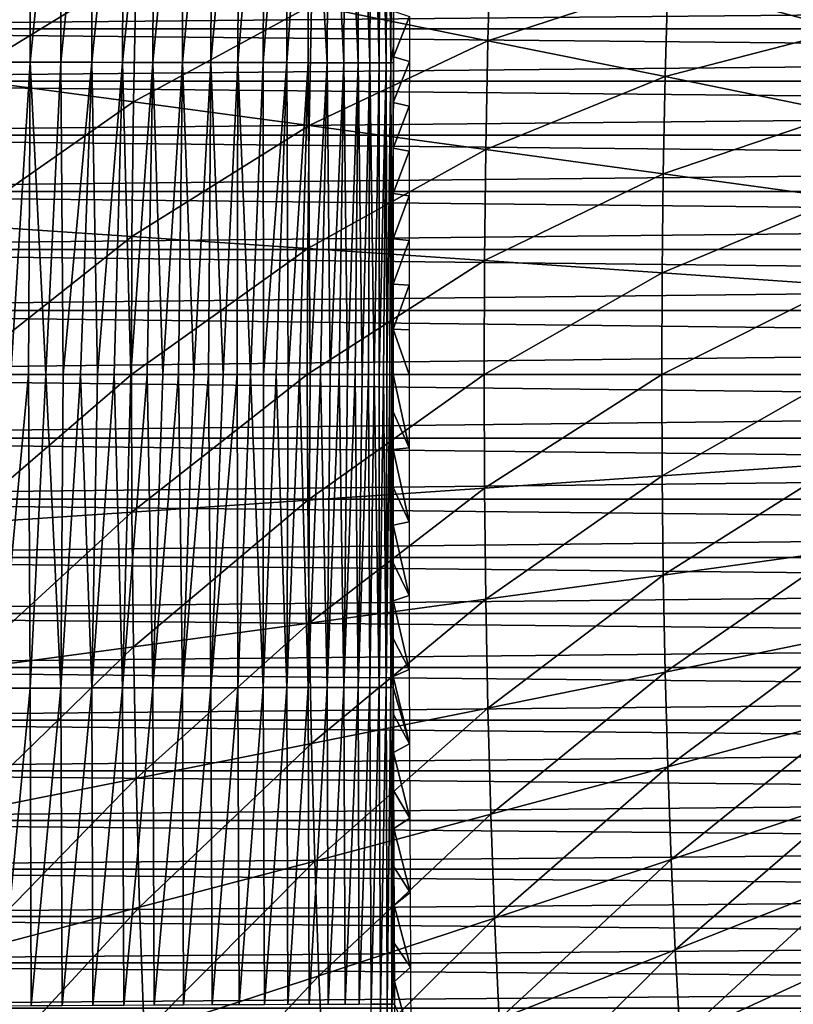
# Model space of a CAD drawing. Header units: millimetres. Extents: x -300 to 300, y -500 to 500.
# Tile 404 of 656: x -121 to -75, y -37 to 21. Entities that reach past the tile are written whole.
import ezdxf

# ---------------------------------------------------------------- set-up
doc = ezdxf.new("R2010")
doc.units = ezdxf.units.MM
doc.header["$LTSCALE"] = 81.481481
for name, color, linetype in [('10', 7, 'CONTINUOUS'), ('12', 7, 'CONTINUOUS'), ('16', 7, 'CONTINUOUS'), ('20', 7, 'CONTINUOUS'), ('5', 7, 'CONTINUOUS'), ('6', 7, 'CONTINUOUS'), ('8', 7, 'CONTINUOUS')]:
    doc.layers.add(name, color=color, linetype=linetype)

msp = doc.modelspace()

# ---------------------------------------------------------------- linework, layer by layer
at = {"layer": '10', "color": 7, "linetype": 'CONTINUOUS'}
for points in [[(-98.928, 18.778, 34.592), (-98.922, 21.481, 34.594), (-97.974, 21.172, 16.5), (-98.928, 18.778, 34.592)], [(-97.981, 18.513, 16.5), (-98.928, 18.778, 34.592), (-97.974, 21.172, 16.5), (-97.981, 18.513, 16.5)], [(-98.934, 16.079, 34.591), (-98.928, 18.778, 34.592), (-97.981, 18.513, 16.5), (-98.934, 16.079, 34.591)], [(-97.986, 15.858, 16.5), (-98.934, 16.079, 34.591), (-97.981, 18.513, 16.5), (-97.986, 15.858, 16.5)], [(-98.938, 13.387, 34.59), (-98.934, 16.079, 34.591), (-97.986, 15.858, 16.5), (-98.938, 13.387, 34.59)], [(-97.991, 13.207, 16.5), (-98.938, 13.387, 34.59), (-97.986, 15.858, 16.5), (-97.991, 13.207, 16.5)], [(-98.942, 10.699, 34.588), (-98.938, 13.387, 34.59), (-97.991, 13.207, 16.5), (-98.942, 10.699, 34.588)], [(-97.994, 10.558, 16.5), (-98.942, 10.699, 34.588), (-97.991, 13.207, 16.5), (-97.994, 10.558, 16.5)], [(-98.945, 8.016, 34.588), (-98.942, 10.699, 34.588), (-97.994, 10.558, 16.5), (-98.945, 8.016, 34.588)], [(-97.997, 7.912, 16.5), (-98.945, 8.016, 34.588), (-97.994, 10.558, 16.5), (-97.997, 7.912, 16.5)], [(-98.946, 5.339, 34.587), (-98.945, 8.016, 34.588), (-97.997, 7.912, 16.5), (-98.946, 5.339, 34.587)], [(-97.999, 5.272, 16.5), (-98.946, 5.339, 34.587), (-97.997, 7.912, 16.5), (-97.999, 5.272, 16.5)], [(-98.948, 2.667, 34.587), (-98.946, 5.339, 34.587), (-97.999, 5.272, 16.5), (-98.948, 2.667, 34.587)], [(-98, 2.635, 16.5), (-98.948, 2.667, 34.587), (-97.999, 5.272, 16.5), (-98, 2.635, 16.5)], [(-98, 0, 16.5), (-98.948, 0, 34.587), (-98.948, 2.667, 34.587), (-98, 0, 16.5)], [(-98, 0, 16.5), (-98.948, 2.667, 34.587), (-98, 2.635, 16.5), (-98, 0, 16.5)]]:
    msp.add_3dface(points, dxfattribs=at)
at = {"layer": '12', "color": 7, "linetype": 'CONTINUOUS'}
for points in [[(-120.36, 37.176, 58.059), (-122.229, 18.472, 58.229), (-122.165, 37.186, 58.245), (-120.36, 37.176, 58.059)], [(-120.423, 18.468, 58.043), (-122.229, 18.472, 58.229), (-120.36, 37.176, 58.059), (-120.423, 18.468, 58.043)], [(-118.533, 37.166, 57.734), (-120.423, 18.468, 58.043), (-120.36, 37.176, 58.059), (-118.533, 37.166, 57.734)], [(-118.597, 18.464, 57.717), (-120.423, 18.468, 58.043), (-118.533, 37.166, 57.734), (-118.597, 18.464, 57.717)], [(-116.7, 37.157, 57.264), (-118.597, 18.464, 57.717), (-118.533, 37.166, 57.734), (-116.7, 37.157, 57.264)], [(-116.764, 18.46, 57.247), (-118.597, 18.464, 57.717), (-116.7, 37.157, 57.264), (-116.764, 18.46, 57.247)], [(-114.878, 37.147, 56.645), (-116.764, 18.46, 57.247), (-116.7, 37.157, 57.264), (-114.878, 37.147, 56.645)], [(-114.943, 18.456, 56.628), (-116.764, 18.46, 57.247), (-114.878, 37.147, 56.645), (-114.943, 18.456, 56.628)], [(-113.084, 37.138, 55.877), (-114.943, 18.456, 56.628), (-114.878, 37.147, 56.645), (-113.084, 37.138, 55.877)], [(-113.15, 18.452, 55.859), (-114.943, 18.456, 56.628), (-113.084, 37.138, 55.877), (-113.15, 18.452, 55.859)], [(-111.337, 37.13, 54.96), (-113.15, 18.452, 55.859), (-113.084, 37.138, 55.877), (-111.337, 37.13, 54.96)], [(-111.403, 18.449, 54.942), (-113.15, 18.452, 55.859), (-111.337, 37.13, 54.96), (-111.403, 18.449, 54.942)], [(-109.655, 37.122, 53.899), (-111.403, 18.449, 54.942), (-111.337, 37.13, 54.96), (-109.655, 37.122, 53.899)], [(-109.722, 18.445, 53.881), (-111.403, 18.449, 54.942), (-109.655, 37.122, 53.899), (-109.722, 18.445, 53.881)], [(-108.056, 37.114, 52.702), (-109.722, 18.445, 53.881), (-109.655, 37.122, 53.899), (-108.056, 37.114, 52.702)], [(-108.123, 18.442, 52.684), (-109.722, 18.445, 53.881), (-108.056, 37.114, 52.702), (-108.123, 18.442, 52.684)], [(-106.554, 37.107, 51.378), (-108.123, 18.442, 52.684), (-108.056, 37.114, 52.702), (-106.554, 37.107, 51.378)], [(-106.622, 18.44, 51.36), (-108.123, 18.442, 52.684), (-106.554, 37.107, 51.378), (-106.622, 18.44, 51.36)], [(-105.166, 37.101, 49.941), (-106.622, 18.44, 51.36), (-106.554, 37.107, 51.378), (-105.166, 37.101, 49.941)], [(-105.234, 18.437, 49.924), (-106.622, 18.44, 51.36), (-105.166, 37.101, 49.941), (-105.234, 18.437, 49.924)], [(-103.902, 37.096, 48.406), (-105.234, 18.437, 49.924), (-105.166, 37.101, 49.941), (-103.902, 37.096, 48.406)], [(-103.97, 18.435, 48.388), (-105.234, 18.437, 49.924), (-103.902, 37.096, 48.406), (-103.97, 18.435, 48.388)], [(-102.842, 18.433, 46.771), (-103.97, 18.435, 48.388), (-103.902, 37.096, 48.406), (-102.842, 18.433, 46.771)], [(-102.773, 37.091, 46.788), (-102.842, 18.433, 46.771), (-103.902, 37.096, 48.406), (-102.773, 37.091, 46.788)], [(-101.854, 18.432, 45.088), (-102.842, 18.433, 46.771), (-102.773, 37.091, 46.788), (-101.854, 18.432, 45.088)], [(-101.785, 37.088, 45.105), (-101.854, 18.432, 45.088), (-102.773, 37.091, 46.788), (-101.785, 37.088, 45.105)], [(-101.012, 18.431, 43.359), (-101.854, 18.432, 45.088), (-101.785, 37.088, 45.105), (-101.012, 18.431, 43.359)], [(-100.942, 37.085, 43.375), (-101.012, 18.431, 43.359), (-101.785, 37.088, 45.105), (-100.942, 37.085, 43.375)], [(-100.315, 18.43, 41.599), (-101.012, 18.431, 43.359), (-100.942, 37.085, 43.375), (-100.315, 18.43, 41.599)], [(-100.246, 37.083, 41.616), (-100.315, 18.43, 41.599), (-100.942, 37.085, 43.375), (-100.246, 37.083, 41.616)], [(-99.764, 18.43, 39.828), (-100.315, 18.43, 41.599), (-100.246, 37.083, 41.616), (-99.764, 18.43, 39.828)], [(-99.694, 37.082, 39.844), (-99.764, 18.43, 39.828), (-100.246, 37.083, 41.616), (-99.694, 37.082, 39.844)], [(-99.352, 18.43, 38.06), (-99.764, 18.43, 39.828), (-99.694, 37.082, 39.844), (-99.352, 18.43, 38.06)], [(-99.283, 37.082, 38.076), (-99.352, 18.43, 38.06), (-99.694, 37.082, 39.844), (-99.283, 37.082, 38.076)], [(-99.076, 18.43, 36.311), (-99.352, 18.43, 38.06), (-99.283, 37.082, 38.076), (-99.076, 18.43, 36.311)], [(-99.006, 37.082, 36.326), (-99.076, 18.43, 36.311), (-99.283, 37.082, 38.076), (-99.006, 37.082, 36.326)], [(-98.924, 19.414, 34.593), (-99.076, 18.43, 36.311), (-99.006, 37.082, 36.326), (-98.924, 19.414, 34.593)], [(-98.906, 25.665, 34.597), (-98.924, 19.414, 34.593), (-99.006, 37.082, 36.326), (-98.906, 25.665, 34.597)], [(-98.926, 18.438, 34.592), (-99.076, 18.43, 36.311), (-98.924, 19.414, 34.593), (-98.926, 18.438, 34.592)], [(-120.423, 18.468, 58.043), (-121.555, 0, 58.167), (-122.229, 18.472, 58.229), (-120.423, 18.468, 58.043)], [(-120.516, 0, 58.046), (-121.555, 0, 58.167), (-120.423, 18.468, 58.043), (-120.516, 0, 58.046)], [(-119.481, 0, 57.882), (-120.516, 0, 58.046), (-120.423, 18.468, 58.043), (-119.481, 0, 57.882)], [(-118.597, 18.464, 57.717), (-119.481, 0, 57.882), (-120.423, 18.468, 58.043), (-118.597, 18.464, 57.717)], [(-118.455, 0, 57.675), (-119.481, 0, 57.882), (-118.597, 18.464, 57.717), (-118.455, 0, 57.675)], [(-116.764, 18.46, 57.247), (-118.455, 0, 57.675), (-118.597, 18.464, 57.717), (-116.764, 18.46, 57.247)], [(-117.438, 0, 57.425), (-118.455, 0, 57.675), (-116.764, 18.46, 57.247), (-117.438, 0, 57.425)], [(-116.432, 0, 57.133), (-117.438, 0, 57.425), (-116.764, 18.46, 57.247), (-116.432, 0, 57.133)], [(-114.943, 18.456, 56.628), (-116.432, 0, 57.133), (-116.764, 18.46, 57.247), (-114.943, 18.456, 56.628)], [(-115.441, 0, 56.798), (-116.432, 0, 57.133), (-114.943, 18.456, 56.628), (-115.441, 0, 56.798)], [(-114.462, 0, 56.423), (-115.441, 0, 56.798), (-114.943, 18.456, 56.628), (-114.462, 0, 56.423)], [(-113.15, 18.452, 55.859), (-114.462, 0, 56.423), (-114.943, 18.456, 56.628), (-113.15, 18.452, 55.859)], [(-113.502, 0, 56.007), (-114.462, 0, 56.423), (-113.15, 18.452, 55.859), (-113.502, 0, 56.007)], [(-112.559, 0, 55.551), (-113.502, 0, 56.007), (-113.15, 18.452, 55.859), (-112.559, 0, 55.551)], [(-111.403, 18.449, 54.942), (-112.559, 0, 55.551), (-113.15, 18.452, 55.859), (-111.403, 18.449, 54.942)], [(-111.637, 0, 55.056), (-112.559, 0, 55.551), (-111.403, 18.449, 54.942), (-111.637, 0, 55.056)], [(-110.736, 0, 54.523), (-111.637, 0, 55.056), (-111.403, 18.449, 54.942), (-110.736, 0, 54.523)], [(-109.722, 18.445, 53.881), (-110.736, 0, 54.523), (-111.403, 18.449, 54.942), (-109.722, 18.445, 53.881)], [(-109.857, 0, 53.952), (-110.736, 0, 54.523), (-109.722, 18.445, 53.881), (-109.857, 0, 53.952)], [(-109.004, 0, 53.346), (-109.857, 0, 53.952), (-109.722, 18.445, 53.881), (-109.004, 0, 53.346)], [(-108.123, 18.442, 52.684), (-109.004, 0, 53.346), (-109.722, 18.445, 53.881), (-108.123, 18.442, 52.684)], [(-108.177, 0, 52.704), (-109.004, 0, 53.346), (-108.123, 18.442, 52.684), (-108.177, 0, 52.704)], [(-107.377, 0, 52.028), (-108.177, 0, 52.704), (-108.123, 18.442, 52.684), (-107.377, 0, 52.028)], [(-106.622, 18.44, 51.36), (-107.377, 0, 52.028), (-108.123, 18.442, 52.684), (-106.622, 18.44, 51.36)], [(-106.607, 0, 51.319), (-107.377, 0, 52.028), (-106.622, 18.44, 51.36), (-106.607, 0, 51.319)], [(-105.234, 18.437, 49.924), (-106.607, 0, 51.319), (-106.622, 18.44, 51.36), (-105.234, 18.437, 49.924)], [(-105.866, 0, 50.578), (-106.607, 0, 51.319), (-105.234, 18.437, 49.924), (-105.866, 0, 50.578)], [(-105.158, 0, 49.808), (-105.866, 0, 50.578), (-105.234, 18.437, 49.924), (-105.158, 0, 49.808)], [(-103.97, 18.435, 48.388), (-105.158, 0, 49.808), (-105.234, 18.437, 49.924), (-103.97, 18.435, 48.388)], [(-104.482, 0, 49.007), (-105.158, 0, 49.808), (-103.97, 18.435, 48.388), (-104.482, 0, 49.007)], [(-103.841, 0, 48.18), (-104.482, 0, 49.007), (-103.97, 18.435, 48.388), (-103.841, 0, 48.18)], [(-102.842, 18.433, 46.771), (-103.841, 0, 48.18), (-103.97, 18.435, 48.388), (-102.842, 18.433, 46.771)], [(-103.234, 0, 47.327), (-103.841, 0, 48.18), (-102.842, 18.433, 46.771), (-103.234, 0, 47.327)], [(-102.664, 0, 46.449), (-103.234, 0, 47.327), (-102.842, 18.433, 46.771), (-102.664, 0, 46.449)], [(-101.854, 18.432, 45.088), (-102.664, 0, 46.449), (-102.842, 18.433, 46.771), (-101.854, 18.432, 45.088)], [(-102.132, 0, 45.548), (-102.664, 0, 46.449), (-101.854, 18.432, 45.088), (-102.132, 0, 45.548)], [(-101.637, 0, 44.625), (-102.132, 0, 45.548), (-101.854, 18.432, 45.088), (-101.637, 0, 44.625)], [(-101.012, 18.431, 43.359), (-101.637, 0, 44.625), (-101.854, 18.432, 45.088), (-101.012, 18.431, 43.359)], [(-101.182, 0, 43.683), (-101.637, 0, 44.625), (-101.012, 18.431, 43.359), (-101.182, 0, 43.683)], [(-100.766, 0, 42.722), (-101.182, 0, 43.683), (-101.012, 18.431, 43.359), (-100.766, 0, 42.722)], [(-100.315, 18.43, 41.599), (-100.766, 0, 42.722), (-101.012, 18.431, 43.359), (-100.315, 18.43, 41.599)], [(-100.391, 0, 41.745), (-100.766, 0, 42.722), (-100.315, 18.43, 41.599), (-100.391, 0, 41.745)], [(-100.057, 0, 40.753), (-100.391, 0, 41.745), (-100.315, 18.43, 41.599), (-100.057, 0, 40.753)], [(-99.764, 18.43, 39.828), (-100.057, 0, 40.753), (-100.315, 18.43, 41.599), (-99.764, 18.43, 39.828)], [(-99.765, 0, 39.747), (-100.057, 0, 40.753), (-99.764, 18.43, 39.828), (-99.765, 0, 39.747)], [(-99.516, 0, 38.731), (-99.765, 0, 39.747), (-99.352, 18.43, 38.06), (-99.516, 0, 38.731)], [(-99.352, 18.43, 38.06), (-99.765, 0, 39.747), (-99.764, 18.43, 39.828), (-99.352, 18.43, 38.06)], [(-99.309, 0, 37.705), (-99.516, 0, 38.731), (-99.352, 18.43, 38.06), (-99.309, 0, 37.705)], [(-99.076, 18.43, 36.311), (-99.309, 0, 37.705), (-99.352, 18.43, 38.06), (-99.076, 18.43, 36.311)], [(-99.145, 0, 36.671), (-99.309, 0, 37.705), (-99.076, 18.43, 36.311), (-99.145, 0, 36.671)], [(-99.025, 0, 35.631), (-99.145, 0, 36.671), (-99.076, 18.43, 36.311), (-99.025, 0, 35.631)], [(-98.926, 18.438, 34.592), (-99.025, 0, 35.631), (-99.076, 18.43, 36.311), (-98.926, 18.438, 34.592)], [(-98.937, 13.024, 34.59), (-99.025, 0, 35.631), (-98.926, 18.438, 34.592), (-98.937, 13.024, 34.59)], [(-98.937, 13.024, 34.59), (-98.944, 6.538, 34.587), (-99.025, 0, 35.631), (-98.937, 13.024, 34.59)], [(-98.948, 0, 34.587), (-99.025, 0, 35.631), (-98.944, 6.538, 34.587), (-98.948, 0, 34.587)]]:
    msp.add_3dface(points, dxfattribs=at)
at = {"layer": '16', "color": 7, "linetype": 'CONTINUOUS'}
for points in [[(-121.555, 0, 58.167), (-120.516, 0, 58.046), (-122.229, -18.561, 58.228), (-121.555, 0, 58.167)], [(-120.516, 0, 58.046), (-120.424, -18.557, 58.042), (-122.229, -18.561, 58.228), (-120.516, 0, 58.046)], [(-120.516, 0, 58.046), (-119.481, 0, 57.882), (-120.424, -18.557, 58.042), (-120.516, 0, 58.046)], [(-119.481, 0, 57.882), (-118.597, -18.553, 57.716), (-120.424, -18.557, 58.042), (-119.481, 0, 57.882)], [(-119.481, 0, 57.882), (-118.455, 0, 57.675), (-118.597, -18.553, 57.716), (-119.481, 0, 57.882)], [(-118.455, 0, 57.675), (-117.438, 0, 57.425), (-118.597, -18.553, 57.716), (-118.455, 0, 57.675)], [(-117.438, 0, 57.425), (-116.765, -18.549, 57.246), (-118.597, -18.553, 57.716), (-117.438, 0, 57.425)], [(-117.438, 0, 57.425), (-116.432, 0, 57.133), (-116.765, -18.549, 57.246), (-117.438, 0, 57.425)], [(-116.432, 0, 57.133), (-115.441, 0, 56.798), (-116.765, -18.549, 57.246), (-116.432, 0, 57.133)], [(-115.441, 0, 56.798), (-114.944, -18.546, 56.626), (-116.765, -18.549, 57.246), (-115.441, 0, 56.798)], [(-115.441, 0, 56.798), (-114.462, 0, 56.423), (-114.944, -18.546, 56.626), (-115.441, 0, 56.798)], [(-114.462, 0, 56.423), (-113.502, 0, 56.007), (-114.944, -18.546, 56.626), (-114.462, 0, 56.423)], [(-113.502, 0, 56.007), (-113.151, -18.542, 55.857), (-114.944, -18.546, 56.626), (-113.502, 0, 56.007)], [(-113.502, 0, 56.007), (-112.559, 0, 55.551), (-113.151, -18.542, 55.857), (-113.502, 0, 56.007)], [(-112.559, 0, 55.551), (-111.637, 0, 55.056), (-113.151, -18.542, 55.857), (-112.559, 0, 55.551)], [(-111.637, 0, 55.056), (-111.405, -18.539, 54.94), (-113.151, -18.542, 55.857), (-111.637, 0, 55.056)], [(-111.637, 0, 55.056), (-110.736, 0, 54.523), (-111.405, -18.539, 54.94), (-111.637, 0, 55.056)], [(-110.736, 0, 54.523), (-109.857, 0, 53.952), (-111.405, -18.539, 54.94), (-110.736, 0, 54.523)], [(-109.857, 0, 53.952), (-109.723, -18.535, 53.879), (-111.405, -18.539, 54.94), (-109.857, 0, 53.952)], [(-109.857, 0, 53.952), (-109.004, 0, 53.346), (-109.723, -18.535, 53.879), (-109.857, 0, 53.952)], [(-109.004, 0, 53.346), (-108.177, 0, 52.704), (-109.723, -18.535, 53.879), (-109.004, 0, 53.346)], [(-108.177, 0, 52.704), (-108.124, -18.532, 52.682), (-109.723, -18.535, 53.879), (-108.177, 0, 52.704)], [(-108.177, 0, 52.704), (-107.377, 0, 52.028), (-108.124, -18.532, 52.682), (-108.177, 0, 52.704)], [(-107.377, 0, 52.028), (-106.624, -18.53, 51.359), (-108.124, -18.532, 52.682), (-107.377, 0, 52.028)], [(-107.377, 0, 52.028), (-106.607, 0, 51.319), (-106.624, -18.53, 51.359), (-107.377, 0, 52.028)], [(-106.607, 0, 51.319), (-105.866, 0, 50.578), (-106.624, -18.53, 51.359), (-106.607, 0, 51.319)], [(-105.866, 0, 50.578), (-105.236, -18.527, 49.922), (-106.624, -18.53, 51.359), (-105.866, 0, 50.578)], [(-105.866, 0, 50.578), (-105.158, 0, 49.808), (-105.236, -18.527, 49.922), (-105.866, 0, 50.578)], [(-105.158, 0, 49.808), (-104.482, 0, 49.007), (-105.236, -18.527, 49.922), (-105.158, 0, 49.808)], [(-104.482, 0, 49.007), (-103.973, -18.525, 48.387), (-105.236, -18.527, 49.922), (-104.482, 0, 49.007)], [(-104.482, 0, 49.007), (-103.841, 0, 48.18), (-103.973, -18.525, 48.387), (-104.482, 0, 49.007)], [(-103.841, 0, 48.18), (-103.234, 0, 47.327), (-103.973, -18.525, 48.387), (-103.841, 0, 48.18)], [(-103.234, 0, 47.327), (-102.844, -18.524, 46.77), (-103.973, -18.525, 48.387), (-103.234, 0, 47.327)], [(-103.234, 0, 47.327), (-102.664, 0, 46.449), (-102.844, -18.524, 46.77), (-103.234, 0, 47.327)], [(-102.664, 0, 46.449), (-102.132, 0, 45.548), (-102.844, -18.524, 46.77), (-102.664, 0, 46.449)], [(-102.132, 0, 45.548), (-101.857, -18.522, 45.087), (-102.844, -18.524, 46.77), (-102.132, 0, 45.548)], [(-102.132, 0, 45.548), (-101.637, 0, 44.625), (-101.857, -18.522, 45.087), (-102.132, 0, 45.548)], [(-101.637, 0, 44.625), (-101.182, 0, 43.683), (-101.857, -18.522, 45.087), (-101.637, 0, 44.625)], [(-101.182, 0, 43.683), (-101.014, -18.521, 43.358), (-101.857, -18.522, 45.087), (-101.182, 0, 43.683)], [(-101.182, 0, 43.683), (-100.766, 0, 42.722), (-101.014, -18.521, 43.358), (-101.182, 0, 43.683)], [(-100.766, 0, 42.722), (-100.391, 0, 41.745), (-101.014, -18.521, 43.358), (-100.766, 0, 42.722)], [(-100.391, 0, 41.745), (-100.318, -18.521, 41.599), (-101.014, -18.521, 43.358), (-100.391, 0, 41.745)], [(-100.391, 0, 41.745), (-100.057, 0, 40.753), (-100.318, -18.521, 41.599), (-100.391, 0, 41.745)], [(-100.057, 0, 40.753), (-99.766, -18.52, 39.827), (-100.318, -18.521, 41.599), (-100.057, 0, 40.753)], [(-100.057, 0, 40.753), (-99.765, 0, 39.747), (-99.766, -18.52, 39.827), (-100.057, 0, 40.753)], [(-99.765, 0, 39.747), (-99.516, 0, 38.731), (-99.766, -18.52, 39.827), (-99.765, 0, 39.747)], [(-99.516, 0, 38.731), (-99.355, -18.52, 38.06), (-99.766, -18.52, 39.827), (-99.516, 0, 38.731)], [(-99.516, 0, 38.731), (-99.309, 0, 37.705), (-99.355, -18.52, 38.06), (-99.516, 0, 38.731)], [(-99.309, 0, 37.705), (-99.145, 0, 36.671), (-99.355, -18.52, 38.06), (-99.309, 0, 37.705)], [(-99.145, 0, 36.671), (-99.079, -18.521, 36.31), (-99.355, -18.52, 38.06), (-99.145, 0, 36.671)], [(-99.145, 0, 36.671), (-99.025, 0, 35.631), (-99.079, -18.521, 36.31), (-99.145, 0, 36.671)], [(-98.948, 0, 34.587), (-98.948, -2.225, 34.587), (-99.079, -18.521, 36.31), (-98.948, 0, 34.587)], [(-99.025, 0, 35.631), (-98.948, 0, 34.587), (-99.079, -18.521, 36.31), (-99.025, 0, 35.631)], [(-98.948, -2.225, 34.587), (-98.947, -4.453, 34.587), (-99.079, -18.521, 36.31), (-98.948, -2.225, 34.587)], [(-98.947, -4.453, 34.587), (-98.946, -6.683, 34.587), (-99.079, -18.521, 36.31), (-98.947, -4.453, 34.587)], [(-98.946, -6.683, 34.587), (-98.944, -8.915, 34.588), (-99.079, -18.521, 36.31), (-98.946, -6.683, 34.587)], [(-98.944, -8.915, 34.588), (-98.941, -11.15, 34.589), (-99.079, -18.521, 36.31), (-98.944, -8.915, 34.588)], [(-98.941, -11.15, 34.589), (-98.938, -13.388, 34.59), (-99.079, -18.521, 36.31), (-98.941, -11.15, 34.589)], [(-98.938, -13.388, 34.59), (-98.935, -15.628, 34.591), (-99.079, -18.521, 36.31), (-98.938, -13.388, 34.59)], [(-98.935, -15.628, 34.591), (-98.93, -17.871, 34.592), (-99.079, -18.521, 36.31), (-98.935, -15.628, 34.591)], [(-98.93, -17.871, 34.592), (-98.929, -18.521, 34.592), (-99.079, -18.521, 36.31), (-98.93, -17.871, 34.592)], [(-120.424, -18.557, 58.042), (-122.165, -37.365, 58.245), (-122.229, -18.561, 58.228), (-120.424, -18.557, 58.042)], [(-120.359, -37.355, 58.058), (-122.165, -37.365, 58.245), (-120.424, -18.557, 58.042), (-120.359, -37.355, 58.058)], [(-118.597, -18.553, 57.716), (-120.359, -37.355, 58.058), (-120.424, -18.557, 58.042), (-118.597, -18.553, 57.716)], [(-118.532, -37.345, 57.733), (-120.359, -37.355, 58.058), (-118.597, -18.553, 57.716), (-118.532, -37.345, 57.733)], [(-116.765, -18.549, 57.246), (-118.532, -37.345, 57.733), (-118.597, -18.553, 57.716), (-116.765, -18.549, 57.246)], [(-116.7, -37.336, 57.263), (-118.532, -37.345, 57.733), (-116.765, -18.549, 57.246), (-116.7, -37.336, 57.263)], [(-114.944, -18.546, 56.626), (-116.7, -37.336, 57.263), (-116.765, -18.549, 57.246), (-114.944, -18.546, 56.626)], [(-114.878, -37.326, 56.644), (-116.7, -37.336, 57.263), (-114.944, -18.546, 56.626), (-114.878, -37.326, 56.644)], [(-113.151, -18.542, 55.857), (-114.878, -37.326, 56.644), (-114.944, -18.546, 56.626), (-113.151, -18.542, 55.857)], [(-113.085, -37.317, 55.875), (-114.878, -37.326, 56.644), (-113.151, -18.542, 55.857), (-113.085, -37.317, 55.875)], [(-111.405, -18.539, 54.94), (-113.085, -37.317, 55.875), (-113.151, -18.542, 55.857), (-111.405, -18.539, 54.94)], [(-111.338, -37.309, 54.958), (-113.085, -37.317, 55.875), (-111.405, -18.539, 54.94), (-111.338, -37.309, 54.958)], [(-109.723, -18.535, 53.879), (-111.338, -37.309, 54.958), (-111.405, -18.539, 54.94), (-109.723, -18.535, 53.879)], [(-109.657, -37.3, 53.897), (-111.338, -37.309, 54.958), (-109.723, -18.535, 53.879), (-109.657, -37.3, 53.897)], [(-108.124, -18.532, 52.682), (-109.657, -37.3, 53.897), (-109.723, -18.535, 53.879), (-108.124, -18.532, 52.682)], [(-108.057, -37.293, 52.7), (-109.657, -37.3, 53.897), (-108.124, -18.532, 52.682), (-108.057, -37.293, 52.7)], [(-106.624, -18.53, 51.359), (-108.057, -37.293, 52.7), (-108.124, -18.532, 52.682), (-106.624, -18.53, 51.359)], [(-106.556, -37.286, 51.376), (-108.057, -37.293, 52.7), (-106.624, -18.53, 51.359), (-106.556, -37.286, 51.376)], [(-105.236, -18.527, 49.922), (-106.556, -37.286, 51.376), (-106.624, -18.53, 51.359), (-105.236, -18.527, 49.922)], [(-105.168, -37.28, 49.94), (-106.556, -37.286, 51.376), (-105.236, -18.527, 49.922), (-105.168, -37.28, 49.94)], [(-103.973, -18.525, 48.387), (-105.168, -37.28, 49.94), (-105.236, -18.527, 49.922), (-103.973, -18.525, 48.387)], [(-103.904, -37.274, 48.404), (-105.168, -37.28, 49.94), (-103.973, -18.525, 48.387), (-103.904, -37.274, 48.404)], [(-102.844, -18.524, 46.77), (-103.904, -37.274, 48.404), (-103.973, -18.525, 48.387), (-102.844, -18.524, 46.77)], [(-102.775, -37.27, 46.787), (-103.904, -37.274, 48.404), (-102.844, -18.524, 46.77), (-102.775, -37.27, 46.787)], [(-101.857, -18.522, 45.087), (-102.775, -37.27, 46.787), (-102.844, -18.524, 46.77), (-101.857, -18.522, 45.087)], [(-101.788, -37.266, 45.104), (-102.775, -37.27, 46.787), (-101.857, -18.522, 45.087), (-101.788, -37.266, 45.104)], [(-101.014, -18.521, 43.358), (-101.788, -37.266, 45.104), (-101.857, -18.522, 45.087), (-101.014, -18.521, 43.358)], [(-100.945, -37.263, 43.374), (-101.788, -37.266, 45.104), (-101.014, -18.521, 43.358), (-100.945, -37.263, 43.374)], [(-100.318, -18.521, 41.599), (-100.945, -37.263, 43.374), (-101.014, -18.521, 43.358), (-100.318, -18.521, 41.599)], [(-100.249, -37.261, 41.615), (-100.945, -37.263, 43.374), (-100.318, -18.521, 41.599), (-100.249, -37.261, 41.615)], [(-99.766, -18.52, 39.827), (-100.249, -37.261, 41.615), (-100.318, -18.521, 41.599), (-99.766, -18.52, 39.827)], [(-99.697, -37.26, 39.843), (-100.249, -37.261, 41.615), (-99.766, -18.52, 39.827), (-99.697, -37.26, 39.843)], [(-99.355, -18.52, 38.06), (-99.697, -37.26, 39.843), (-99.766, -18.52, 39.827), (-99.355, -18.52, 38.06)], [(-99.286, -37.26, 38.076), (-99.697, -37.26, 39.843), (-99.355, -18.52, 38.06), (-99.286, -37.26, 38.076)], [(-99.079, -18.521, 36.31), (-99.286, -37.26, 38.076), (-99.355, -18.52, 38.06), (-99.079, -18.521, 36.31)], [(-99.009, -37.26, 36.326), (-99.286, -37.26, 38.076), (-99.079, -18.521, 36.31), (-99.009, -37.26, 36.326)], [(-98.929, -18.521, 34.592), (-99.009, -37.26, 36.326), (-99.079, -18.521, 36.31), (-98.929, -18.521, 34.592)], [(-98.929, -18.521, 34.592), (-98.925, -20.116, 34.593), (-99.009, -37.26, 36.326), (-98.929, -18.521, 34.592)], [(-98.925, -20.116, 34.593), (-98.919, -22.365, 34.595), (-99.009, -37.26, 36.326), (-98.925, -20.116, 34.593)], [(-98.919, -22.365, 34.595), (-98.913, -24.616, 34.596), (-99.009, -37.26, 36.326), (-98.919, -22.365, 34.595)], [(-98.913, -24.616, 34.596), (-98.905, -26.87, 34.598), (-99.009, -37.26, 36.326), (-98.913, -24.616, 34.596)], [(-98.905, -26.87, 34.598), (-98.897, -29.127, 34.6), (-99.009, -37.26, 36.326), (-98.905, -26.87, 34.598)], [(-98.897, -29.127, 34.6), (-98.888, -31.387, 34.602), (-99.009, -37.26, 36.326), (-98.897, -29.127, 34.6)], [(-98.888, -31.387, 34.602), (-98.877, -33.65, 34.604), (-99.009, -37.26, 36.326), (-98.888, -31.387, 34.602)], [(-98.877, -33.65, 34.604), (-98.866, -35.917, 34.606), (-99.009, -37.26, 36.326), (-98.877, -33.65, 34.604)], [(-98.866, -35.917, 34.606), (-98.859, -37.261, 34.608), (-99.009, -37.26, 36.326), (-98.866, -35.917, 34.606)], [(-99.697, -37.26, 39.843), (-100.11, -55.978, 41.638), (-100.249, -37.261, 41.615), (-99.697, -37.26, 39.843)], [(-99.558, -55.975, 39.866), (-100.11, -55.978, 41.638), (-99.697, -37.26, 39.843), (-99.558, -55.975, 39.866)], [(-99.286, -37.26, 38.076), (-99.558, -55.975, 39.866), (-99.697, -37.26, 39.843), (-99.286, -37.26, 38.076)], [(-99.146, -55.973, 38.098), (-99.558, -55.975, 39.866), (-99.286, -37.26, 38.076), (-99.146, -55.973, 38.098)], [(-99.009, -37.26, 36.326), (-99.146, -55.973, 38.098), (-99.286, -37.26, 38.076), (-99.009, -37.26, 36.326)], [(-98.87, -55.973, 36.348), (-99.146, -55.973, 38.098), (-99.009, -37.26, 36.326), (-98.87, -55.973, 36.348)], [(-98.859, -37.261, 34.608), (-98.87, -55.973, 36.348), (-99.009, -37.26, 36.326), (-98.859, -37.261, 34.608)]]:
    msp.add_3dface(points, dxfattribs=at)
at = {"layer": '20', "color": 7, "linetype": 'CONTINUOUS'}
for points in [[(-124.605, 17.5, 73.335), (-114.151, 23.908, 74.034), (-124.441, 25.953, 73.35), (-124.605, 17.5, 73.335)], [(-93.334, 19.734, 75.15), (-93.16, 26.018, 75.163), (-103.775, 21.834, 74.632), (-93.334, 19.734, 75.15)], [(-93.334, 19.734, 75.15), (-82.693, 23.218, 75.603), (-93.16, 26.018, 75.163), (-93.334, 19.734, 75.15)], [(-72.199, 20.387, 75.972), (-72.025, 25.199, 75.983), (-82.693, 23.218, 75.603), (-72.199, 20.387, 75.972)], [(-114.301, 16.119, 74.021), (-114.151, 23.908, 74.034), (-124.605, 17.5, 73.335), (-114.301, 16.119, 74.021)], [(-114.301, 16.119, 74.021), (-103.775, 21.834, 74.632), (-114.151, 23.908, 74.034), (-114.301, 16.119, 74.021)], [(-82.847, 17.61, 75.592), (-82.693, 23.218, 75.603), (-93.334, 19.734, 75.15), (-82.847, 17.61, 75.592)], [(-82.847, 17.61, 75.592), (-72.199, 20.387, 75.972), (-82.693, 23.218, 75.603), (-82.847, 17.61, 75.592)], [(-103.912, 14.721, 74.621), (-103.775, 21.834, 74.632), (-114.301, 16.119, 74.021), (-103.912, 14.721, 74.621)], [(-103.912, 14.721, 74.621), (-93.334, 19.734, 75.15), (-103.775, 21.834, 74.632), (-103.912, 14.721, 74.621)], [(-72.333, 15.462, 75.964), (-72.199, 20.387, 75.972), (-82.847, 17.61, 75.592), (-72.333, 15.462, 75.964)], [(-93.457, 13.304, 75.141), (-93.334, 19.734, 75.15), (-103.912, 14.721, 74.621), (-93.457, 13.304, 75.141)], [(-93.457, 13.304, 75.141), (-82.847, 17.61, 75.592), (-93.334, 19.734, 75.15), (-93.457, 13.304, 75.141)], [(-124.703, 8.849, 73.326), (-114.301, 16.119, 74.021), (-124.605, 17.5, 73.335), (-124.703, 8.849, 73.326)], [(-82.956, 11.871, 75.585), (-82.847, 17.61, 75.592), (-93.457, 13.304, 75.141), (-82.956, 11.871, 75.585)], [(-82.956, 11.871, 75.585), (-72.333, 15.462, 75.964), (-82.847, 17.61, 75.592), (-82.956, 11.871, 75.585)], [(-114.391, 8.151, 74.013), (-114.301, 16.119, 74.021), (-124.703, 8.849, 73.326), (-114.391, 8.151, 74.013)], [(-114.391, 8.151, 74.013), (-103.912, 14.721, 74.621), (-114.301, 16.119, 74.021), (-114.391, 8.151, 74.013)], [(-72.428, 10.423, 75.958), (-72.333, 15.462, 75.964), (-82.956, 11.871, 75.585), (-72.428, 10.423, 75.958)], [(-103.993, 7.443, 74.614), (-103.912, 14.721, 74.621), (-114.391, 8.151, 74.013), (-103.993, 7.443, 74.614)], [(-103.993, 7.443, 74.614), (-93.457, 13.304, 75.141), (-103.912, 14.721, 74.621), (-103.993, 7.443, 74.614)], [(-93.53, 6.726, 75.135), (-93.457, 13.304, 75.141), (-103.993, 7.443, 74.614), (-93.53, 6.726, 75.135)], [(-93.53, 6.726, 75.135), (-82.956, 11.871, 75.585), (-93.457, 13.304, 75.141), (-93.53, 6.726, 75.135)], [(-83.021, 6.002, 75.58), (-82.956, 11.871, 75.585), (-93.53, 6.726, 75.135), (-83.021, 6.002, 75.58)], [(-83.021, 6.002, 75.58), (-72.428, 10.423, 75.958), (-82.956, 11.871, 75.585), (-83.021, 6.002, 75.58)], [(-72.485, 5.269, 75.954), (-72.428, 10.423, 75.958), (-83.021, 6.002, 75.58), (-72.485, 5.269, 75.954)], [(-124.735, 0, 73.323), (-114.391, 8.151, 74.013), (-124.703, 8.849, 73.326), (-124.735, 0, 73.323)], [(-114.42, 0, 74.01), (-114.391, 8.151, 74.013), (-124.735, 0, 73.323), (-114.42, 0, 74.01)], [(-114.42, 0, 74.01), (-103.993, 7.443, 74.614), (-114.391, 8.151, 74.013), (-114.42, 0, 74.01)], [(-104.02, 0, 74.612), (-103.993, 7.443, 74.614), (-114.42, 0, 74.01), (-104.02, 0, 74.612)], [(-104.02, 0, 74.612), (-93.53, 6.726, 75.135), (-103.993, 7.443, 74.614), (-104.02, 0, 74.612)], [(-93.555, 0, 75.133), (-93.53, 6.726, 75.135), (-104.02, 0, 74.612), (-93.555, 0, 75.133)], [(-93.555, 0, 75.133), (-83.021, 6.002, 75.58), (-93.53, 6.726, 75.135), (-93.555, 0, 75.133)], [(-83.043, 0, 75.578), (-83.021, 6.002, 75.58), (-93.555, 0, 75.133), (-83.043, 0, 75.578)], [(-83.043, 0, 75.578), (-72.485, 5.269, 75.954), (-83.021, 6.002, 75.58), (-83.043, 0, 75.578)], [(-72.504, 0, 75.953), (-72.485, 5.269, 75.954), (-83.043, 0, 75.578), (-72.504, 0, 75.953)], [(-124.703, -8.849, 73.326), (-114.42, 0, 74.01), (-124.735, 0, 73.323), (-124.703, -8.849, 73.326)], [(-114.391, -8.151, 74.013), (-114.42, 0, 74.01), (-124.703, -8.849, 73.326), (-114.391, -8.151, 74.013)], [(-114.391, -8.151, 74.013), (-104.02, 0, 74.612), (-114.42, 0, 74.01), (-114.391, -8.151, 74.013)], [(-103.993, -7.443, 74.614), (-104.02, 0, 74.612), (-114.391, -8.151, 74.013), (-103.993, -7.443, 74.614)], [(-103.993, -7.443, 74.614), (-93.555, 0, 75.133), (-104.02, 0, 74.612), (-103.993, -7.443, 74.614)], [(-93.53, -6.726, 75.135), (-93.555, 0, 75.133), (-103.993, -7.443, 74.614), (-93.53, -6.726, 75.135)], [(-93.53, -6.726, 75.135), (-83.043, 0, 75.578), (-93.555, 0, 75.133), (-93.53, -6.726, 75.135)], [(-83.021, -6.002, 75.58), (-83.043, 0, 75.578), (-93.53, -6.726, 75.135), (-83.021, -6.002, 75.58)], [(-83.021, -6.002, 75.58), (-72.504, 0, 75.953), (-83.043, 0, 75.578), (-83.021, -6.002, 75.58)], [(-72.485, -5.269, 75.954), (-72.504, 0, 75.953), (-83.021, -6.002, 75.58), (-72.485, -5.269, 75.954)], [(-82.956, -11.871, 75.585), (-72.485, -5.269, 75.954), (-83.021, -6.002, 75.58), (-82.956, -11.871, 75.585)], [(-72.428, -10.423, 75.958), (-72.485, -5.269, 75.954), (-82.956, -11.871, 75.585), (-72.428, -10.423, 75.958)], [(-93.457, -13.304, 75.141), (-83.021, -6.002, 75.58), (-93.53, -6.726, 75.135), (-93.457, -13.304, 75.141)], [(-82.956, -11.871, 75.585), (-83.021, -6.002, 75.58), (-93.457, -13.304, 75.141), (-82.956, -11.871, 75.585)], [(-103.912, -14.721, 74.621), (-93.53, -6.726, 75.135), (-103.993, -7.443, 74.614), (-103.912, -14.721, 74.621)], [(-93.457, -13.304, 75.141), (-93.53, -6.726, 75.135), (-103.912, -14.721, 74.621), (-93.457, -13.304, 75.141)], [(-114.301, -16.119, 74.021), (-103.993, -7.443, 74.614), (-114.391, -8.151, 74.013), (-114.301, -16.119, 74.021)], [(-103.912, -14.721, 74.621), (-103.993, -7.443, 74.614), (-114.301, -16.119, 74.021), (-103.912, -14.721, 74.621)], [(-124.605, -17.5, 73.335), (-114.391, -8.151, 74.013), (-124.703, -8.849, 73.326), (-124.605, -17.5, 73.335)], [(-114.301, -16.119, 74.021), (-114.391, -8.151, 74.013), (-124.605, -17.5, 73.335), (-114.301, -16.119, 74.021)], [(-82.847, -17.61, 75.592), (-72.428, -10.423, 75.958), (-82.956, -11.871, 75.585), (-82.847, -17.61, 75.592)], [(-72.333, -15.462, 75.964), (-72.428, -10.423, 75.958), (-82.847, -17.61, 75.592), (-72.333, -15.462, 75.964)], [(-93.334, -19.734, 75.15), (-82.956, -11.871, 75.585), (-93.457, -13.304, 75.141), (-93.334, -19.734, 75.15)], [(-82.847, -17.61, 75.592), (-82.956, -11.871, 75.585), (-93.334, -19.734, 75.15), (-82.847, -17.61, 75.592)], [(-103.775, -21.834, 74.632), (-93.457, -13.304, 75.141), (-103.912, -14.721, 74.621), (-103.775, -21.834, 74.632)], [(-93.334, -19.734, 75.15), (-93.457, -13.304, 75.141), (-103.775, -21.834, 74.632), (-93.334, -19.734, 75.15)], [(-114.151, -23.908, 74.034), (-103.912, -14.721, 74.621), (-114.301, -16.119, 74.021), (-114.151, -23.908, 74.034)], [(-103.775, -21.834, 74.632), (-103.912, -14.721, 74.621), (-114.151, -23.908, 74.034), (-103.775, -21.834, 74.632)], [(-82.693, -23.218, 75.603), (-72.333, -15.462, 75.964), (-82.847, -17.61, 75.592), (-82.693, -23.218, 75.603)], [(-72.199, -20.387, 75.972), (-72.333, -15.462, 75.964), (-82.693, -23.218, 75.603), (-72.199, -20.387, 75.972)], [(-124.441, -25.953, 73.35), (-114.301, -16.119, 74.021), (-124.605, -17.5, 73.335), (-124.441, -25.953, 73.35)], [(-114.151, -23.908, 74.034), (-114.301, -16.119, 74.021), (-124.441, -25.953, 73.35), (-114.151, -23.908, 74.034)], [(-93.16, -26.018, 75.163), (-82.847, -17.61, 75.592), (-93.334, -19.734, 75.15), (-93.16, -26.018, 75.163)], [(-82.693, -23.218, 75.603), (-82.847, -17.61, 75.592), (-93.16, -26.018, 75.163), (-82.693, -23.218, 75.603)], [(-103.582, -28.785, 74.648), (-93.334, -19.734, 75.15), (-103.775, -21.834, 74.632), (-103.582, -28.785, 74.648)], [(-93.16, -26.018, 75.163), (-93.334, -19.734, 75.15), (-103.582, -28.785, 74.648), (-93.16, -26.018, 75.163)], [(-82.493, -28.697, 75.616), (-72.199, -20.387, 75.972), (-82.693, -23.218, 75.603), (-82.493, -28.697, 75.616)], [(-72.025, -25.199, 75.983), (-72.199, -20.387, 75.972), (-82.493, -28.697, 75.616), (-72.025, -25.199, 75.983)], [(-113.938, -31.517, 74.052), (-103.775, -21.834, 74.632), (-114.151, -23.908, 74.034), (-113.938, -31.517, 74.052)], [(-103.582, -28.785, 74.648), (-103.775, -21.834, 74.632), (-113.938, -31.517, 74.052), (-103.582, -28.785, 74.648)], [(-92.936, -32.156, 75.179), (-82.693, -23.218, 75.603), (-93.16, -26.018, 75.163), (-92.936, -32.156, 75.179)], [(-82.493, -28.697, 75.616), (-82.693, -23.218, 75.603), (-92.936, -32.156, 75.179), (-82.493, -28.697, 75.616)], [(-124.21, -34.212, 73.371), (-114.151, -23.908, 74.034), (-124.441, -25.953, 73.35), (-124.21, -34.212, 73.371)], [(-113.938, -31.517, 74.052), (-114.151, -23.908, 74.034), (-124.21, -34.212, 73.371), (-113.938, -31.517, 74.052)], [(-82.248, -34.047, 75.632), (-72.025, -25.199, 75.983), (-82.493, -28.697, 75.616), (-82.248, -34.047, 75.632)], [(-71.811, -29.898, 75.995), (-72.025, -25.199, 75.983), (-82.248, -34.047, 75.632), (-71.811, -29.898, 75.995)], [(-103.332, -35.574, 74.667), (-93.16, -26.018, 75.163), (-103.582, -28.785, 74.648), (-103.332, -35.574, 74.667)], [(-92.936, -32.156, 75.179), (-93.16, -26.018, 75.163), (-103.332, -35.574, 74.667), (-92.936, -32.156, 75.179)], [(-113.663, -38.948, 74.075), (-103.582, -28.785, 74.648), (-113.938, -31.517, 74.052), (-113.663, -38.948, 74.075)], [(-103.332, -35.574, 74.667), (-103.582, -28.785, 74.648), (-113.663, -38.948, 74.075), (-103.332, -35.574, 74.667)], [(-92.659, -38.149, 75.199), (-82.493, -28.697, 75.616), (-92.936, -32.156, 75.179), (-92.659, -38.149, 75.199)], [(-82.248, -34.047, 75.632), (-82.493, -28.697, 75.616), (-92.659, -38.149, 75.199), (-82.248, -34.047, 75.632)], [(-81.956, -39.269, 75.65), (-71.811, -29.898, 75.995), (-82.248, -34.047, 75.632), (-81.956, -39.269, 75.65)], [(-71.556, -34.485, 76.01), (-71.811, -29.898, 75.995), (-81.956, -39.269, 75.65), (-71.556, -34.485, 76.01)], [(-123.911, -42.276, 73.397), (-113.938, -31.517, 74.052), (-124.21, -34.212, 73.371), (-123.911, -42.276, 73.397)], [(-113.663, -38.948, 74.075), (-113.938, -31.517, 74.052), (-123.911, -42.276, 73.397), (-113.663, -38.948, 74.075)], [(-103.024, -42.202, 74.69), (-92.936, -32.156, 75.179), (-103.332, -35.574, 74.667), (-103.024, -42.202, 74.69)], [(-92.659, -38.149, 75.199), (-92.936, -32.156, 75.179), (-103.024, -42.202, 74.69), (-92.659, -38.149, 75.199)], [(-92.329, -43.998, 75.221), (-82.248, -34.047, 75.632), (-92.659, -38.149, 75.199), (-92.329, -43.998, 75.221)], [(-81.956, -39.269, 75.65), (-82.248, -34.047, 75.632), (-92.329, -43.998, 75.221), (-81.956, -39.269, 75.65)], [(-81.616, -44.364, 75.671), (-71.556, -34.485, 76.01), (-81.956, -39.269, 75.65), (-81.616, -44.364, 75.671)], [(-71.259, -38.961, 76.026), (-71.556, -34.485, 76.01), (-81.616, -44.364, 75.671), (-71.259, -38.961, 76.026)], [(-113.325, -46.203, 74.102), (-103.332, -35.574, 74.667), (-113.663, -38.948, 74.075), (-113.325, -46.203, 74.102)], [(-103.024, -42.202, 74.69), (-103.332, -35.574, 74.667), (-113.325, -46.203, 74.102), (-103.024, -42.202, 74.69)]]:
    msp.add_3dface(points, dxfattribs=at)
at = {"layer": '5', "color": 7, "linetype": 'CONTINUOUS'}
for points in [[(162.977, 20.445, 11), (-162.977, 20.445, 11), (-162.968, 23.46, 11), (162.977, 20.445, 11)], [(162.968, 23.46, 11), (162.977, 20.445, 11), (-162.968, 23.46, 11), (162.968, 23.46, 11)], [(162.984, 17.342, 11), (-162.984, 17.342, 11), (-162.977, 20.445, 11), (162.984, 17.342, 11)], [(162.977, 20.445, 11), (162.984, 17.342, 11), (-162.977, 20.445, 11), (162.977, 20.445, 11)], [(162.989, 14.14, 11), (-162.989, 14.14, 11), (-162.984, 17.342, 11), (162.989, 14.14, 11)], [(162.984, 17.342, 11), (162.989, 14.14, 11), (-162.984, 17.342, 11), (162.984, 17.342, 11)], [(162.994, 10.825, 11), (-162.994, 10.825, 11), (-162.989, 14.14, 11), (162.994, 10.825, 11)], [(162.989, 14.14, 11), (162.994, 10.825, 11), (-162.989, 14.14, 11), (162.989, 14.14, 11)], [(162.997, 7.38, 11), (-162.997, 7.38, 11), (-162.994, 10.825, 11), (162.997, 7.38, 11)], [(162.994, 10.825, 11), (162.997, 7.38, 11), (-162.994, 10.825, 11), (162.994, 10.825, 11)], [(162.999, 3.782, 11), (-162.999, 3.782, 11), (-162.997, 7.38, 11), (162.999, 3.782, 11)], [(162.997, 7.38, 11), (162.999, 3.782, 11), (-162.997, 7.38, 11), (162.997, 7.38, 11)], [(163, 0, 11), (-163, 0, 11), (-162.999, 3.782, 11), (163, 0, 11)], [(162.999, 3.782, 11), (163, 0, 11), (-162.999, 3.782, 11), (162.999, 3.782, 11)], [(163, 0, 11), (162.999, -3.782, 11), (-163, 0, 11), (163, 0, 11)], [(-163, 0, 11), (162.999, -3.782, 11), (-162.999, -3.782, 11), (-163, 0, 11)], [(162.999, -3.782, 11), (162.997, -7.38, 11), (-162.999, -3.782, 11), (162.999, -3.782, 11)], [(162.997, -7.38, 11), (-162.997, -7.38, 11), (-162.999, -3.782, 11), (162.997, -7.38, 11)], [(162.997, -7.38, 11), (162.994, -10.825, 11), (-162.997, -7.38, 11), (162.997, -7.38, 11)], [(162.994, -10.825, 11), (-162.994, -10.825, 11), (-162.997, -7.38, 11), (162.994, -10.825, 11)], [(162.994, -10.825, 11), (162.989, -14.14, 11), (-162.994, -10.825, 11), (162.994, -10.825, 11)], [(162.989, -14.14, 11), (-162.989, -14.14, 11), (-162.994, -10.825, 11), (162.989, -14.14, 11)], [(162.989, -14.14, 11), (162.984, -17.342, 11), (-162.989, -14.14, 11), (162.989, -14.14, 11)], [(162.984, -17.342, 11), (-162.984, -17.342, 11), (-162.989, -14.14, 11), (162.984, -17.342, 11)], [(162.984, -17.342, 11), (162.977, -20.445, 11), (-162.984, -17.342, 11), (162.984, -17.342, 11)], [(162.977, -20.445, 11), (-162.977, -20.445, 11), (-162.984, -17.342, 11), (162.977, -20.445, 11)], [(162.977, -20.445, 11), (162.968, -23.46, 11), (-162.977, -20.445, 11), (162.977, -20.445, 11)], [(162.968, -23.46, 11), (-162.968, -23.46, 11), (-162.977, -20.445, 11), (162.968, -23.46, 11)], [(162.968, -23.46, 11), (162.959, -26.397, 11), (-162.968, -23.46, 11), (162.968, -23.46, 11)], [(162.959, -26.397, 11), (-162.959, -26.397, 11), (-162.968, -23.46, 11), (162.959, -26.397, 11)], [(162.959, -26.397, 11), (162.949, -29.263, 11), (-162.959, -26.397, 11), (162.959, -26.397, 11)], [(162.949, -29.263, 11), (-162.949, -29.263, 11), (-162.959, -26.397, 11), (162.949, -29.263, 11)], [(162.949, -29.263, 11), (162.937, -32.065, 11), (-162.949, -29.263, 11), (162.949, -29.263, 11)], [(162.937, -32.065, 11), (-162.937, -32.065, 11), (-162.949, -29.263, 11), (162.937, -32.065, 11)], [(162.937, -32.065, 11), (162.924, -34.807, 11), (-162.937, -32.065, 11), (162.937, -32.065, 11)], [(162.924, -34.807, 11), (-162.924, -34.807, 11), (-162.937, -32.065, 11), (162.924, -34.807, 11)], [(162.924, -34.807, 11), (162.91, -37.495, 11), (-162.924, -34.807, 11), (162.924, -34.807, 11)], [(162.91, -37.495, 11), (-162.91, -37.495, 11), (-162.924, -34.807, 11), (162.91, -37.495, 11)]]:
    msp.add_3dface(points, dxfattribs=at)
at = {"layer": '6', "color": 7, "linetype": 'CONTINUOUS'}
for points in [[(162.977, 20.445, 16), (162.968, 23.46, 16), (-162.977, 20.445, 16), (162.977, 20.445, 16)], [(162.968, 23.46, 16), (-162.968, 23.46, 16), (-162.977, 20.445, 16), (162.968, 23.46, 16)], [(162.984, 17.342, 16), (162.977, 20.445, 16), (-162.984, 17.342, 16), (162.984, 17.342, 16)], [(162.977, 20.445, 16), (-162.977, 20.445, 16), (-162.984, 17.342, 16), (162.977, 20.445, 16)], [(162.989, 14.14, 16), (162.984, 17.342, 16), (-162.989, 14.14, 16), (162.989, 14.14, 16)], [(162.984, 17.342, 16), (-162.984, 17.342, 16), (-162.989, 14.14, 16), (162.984, 17.342, 16)], [(162.994, 10.825, 16), (162.989, 14.14, 16), (-162.994, 10.825, 16), (162.994, 10.825, 16)], [(162.989, 14.14, 16), (-162.989, 14.14, 16), (-162.994, 10.825, 16), (162.989, 14.14, 16)], [(162.997, 7.38, 16), (162.994, 10.825, 16), (-162.997, 7.38, 16), (162.997, 7.38, 16)], [(162.994, 10.825, 16), (-162.994, 10.825, 16), (-162.997, 7.38, 16), (162.994, 10.825, 16)], [(162.999, 3.782, 16), (162.997, 7.38, 16), (-162.999, 3.782, 16), (162.999, 3.782, 16)], [(162.997, 7.38, 16), (-162.997, 7.38, 16), (-162.999, 3.782, 16), (162.997, 7.38, 16)], [(163, 0, 16), (162.999, 3.782, 16), (-163, 0, 16), (163, 0, 16)], [(162.999, 3.782, 16), (-162.999, 3.782, 16), (-163, 0, 16), (162.999, 3.782, 16)], [(163, 0, 16), (-163, 0, 16), (-162.999, -3.782, 16), (163, 0, 16)], [(162.999, -3.782, 16), (163, 0, 16), (-162.999, -3.782, 16), (162.999, -3.782, 16)], [(162.999, -3.782, 16), (-162.999, -3.782, 16), (-162.997, -7.38, 16), (162.999, -3.782, 16)], [(162.997, -7.38, 16), (162.999, -3.782, 16), (-162.997, -7.38, 16), (162.997, -7.38, 16)], [(162.997, -7.38, 16), (-162.997, -7.38, 16), (-162.994, -10.825, 16), (162.997, -7.38, 16)], [(162.994, -10.825, 16), (162.997, -7.38, 16), (-162.994, -10.825, 16), (162.994, -10.825, 16)], [(162.994, -10.825, 16), (-162.994, -10.825, 16), (-162.989, -14.14, 16), (162.994, -10.825, 16)], [(162.989, -14.14, 16), (162.994, -10.825, 16), (-162.989, -14.14, 16), (162.989, -14.14, 16)], [(162.989, -14.14, 16), (-162.989, -14.14, 16), (-162.984, -17.342, 16), (162.989, -14.14, 16)], [(162.984, -17.342, 16), (162.989, -14.14, 16), (-162.984, -17.342, 16), (162.984, -17.342, 16)], [(162.984, -17.342, 16), (-162.984, -17.342, 16), (-162.977, -20.445, 16), (162.984, -17.342, 16)], [(162.977, -20.445, 16), (162.984, -17.342, 16), (-162.977, -20.445, 16), (162.977, -20.445, 16)], [(162.977, -20.445, 16), (-162.977, -20.445, 16), (-162.968, -23.46, 16), (162.977, -20.445, 16)], [(162.968, -23.46, 16), (162.977, -20.445, 16), (-162.968, -23.46, 16), (162.968, -23.46, 16)], [(162.968, -23.46, 16), (-162.968, -23.46, 16), (-162.959, -26.397, 16), (162.968, -23.46, 16)], [(162.959, -26.397, 16), (162.968, -23.46, 16), (-162.959, -26.397, 16), (162.959, -26.397, 16)], [(162.959, -26.397, 16), (-162.959, -26.397, 16), (-162.949, -29.263, 16), (162.959, -26.397, 16)], [(162.949, -29.263, 16), (162.959, -26.397, 16), (-162.949, -29.263, 16), (162.949, -29.263, 16)], [(162.949, -29.263, 16), (-162.949, -29.263, 16), (-162.937, -32.065, 16), (162.949, -29.263, 16)], [(162.937, -32.065, 16), (162.949, -29.263, 16), (-162.937, -32.065, 16), (162.937, -32.065, 16)], [(162.937, -32.065, 16), (-162.937, -32.065, 16), (-162.924, -34.807, 16), (162.937, -32.065, 16)], [(162.924, -34.807, 16), (162.937, -32.065, 16), (-162.924, -34.807, 16), (162.924, -34.807, 16)], [(162.924, -34.807, 16), (-162.924, -34.807, 16), (-162.91, -37.495, 16), (162.924, -34.807, 16)], [(162.91, -37.495, 16), (162.924, -34.807, 16), (-162.91, -37.495, 16), (162.91, -37.495, 16)]]:
    msp.add_3dface(points, dxfattribs=at)
at = {"layer": '8', "color": 7, "linetype": 'CONTINUOUS'}
for points in [[(-98, 0, 16.5), (-97.999, -4.355, 16.5), (-98.948, 0, 34.587), (-98, 0, 16.5)], [(-98.948, 0, 34.587), (-97.999, -4.355, 16.5), (-98.948, -2.225, 34.587), (-98.948, 0, 34.587)], [(-98.948, -2.225, 34.587), (-97.999, -4.355, 16.5), (-98.947, -4.453, 34.587), (-98.948, -2.225, 34.587)], [(-97.999, -4.355, 16.5), (-97.996, -8.715, 16.5), (-98.947, -4.453, 34.587), (-97.999, -4.355, 16.5)], [(-98.947, -4.453, 34.587), (-97.996, -8.715, 16.5), (-98.946, -6.683, 34.587), (-98.947, -4.453, 34.587)], [(-98.946, -6.683, 34.587), (-97.996, -8.715, 16.5), (-98.944, -8.915, 34.588), (-98.946, -6.683, 34.587)], [(-97.996, -8.715, 16.5), (-97.991, -13.086, 16.5), (-98.944, -8.915, 34.588), (-97.996, -8.715, 16.5)], [(-98.944, -8.915, 34.588), (-97.991, -13.086, 16.5), (-98.941, -11.15, 34.589), (-98.944, -8.915, 34.588)], [(-98.941, -11.15, 34.589), (-97.991, -13.086, 16.5), (-98.938, -13.388, 34.59), (-98.941, -11.15, 34.589)], [(-97.991, -13.086, 16.5), (-97.983, -17.462, 16.5), (-98.938, -13.388, 34.59), (-97.991, -13.086, 16.5)], [(-98.938, -13.388, 34.59), (-97.983, -17.462, 16.5), (-98.935, -15.628, 34.591), (-98.938, -13.388, 34.59)], [(-98.935, -15.628, 34.591), (-97.983, -17.462, 16.5), (-98.93, -17.871, 34.592), (-98.935, -15.628, 34.591)], [(-97.983, -17.462, 16.5), (-97.973, -21.849, 16.5), (-98.93, -17.871, 34.592), (-97.983, -17.462, 16.5)], [(-98.93, -17.871, 34.592), (-97.973, -21.849, 16.5), (-98.929, -18.521, 34.592), (-98.93, -17.871, 34.592)], [(-98.929, -18.521, 34.592), (-97.973, -21.849, 16.5), (-98.925, -20.116, 34.593), (-98.929, -18.521, 34.592)], [(-98.925, -20.116, 34.593), (-97.973, -21.849, 16.5), (-98.919, -22.365, 34.595), (-98.925, -20.116, 34.593)], [(-97.973, -21.849, 16.5), (-97.959, -26.243, 16.5), (-98.919, -22.365, 34.595), (-97.973, -21.849, 16.5)], [(-98.919, -22.365, 34.595), (-97.959, -26.243, 16.5), (-98.913, -24.616, 34.596), (-98.919, -22.365, 34.595)], [(-98.913, -24.616, 34.596), (-97.959, -26.243, 16.5), (-98.905, -26.87, 34.598), (-98.913, -24.616, 34.596)], [(-97.959, -26.243, 16.5), (-97.942, -30.647, 16.5), (-98.905, -26.87, 34.598), (-97.959, -26.243, 16.5)], [(-98.905, -26.87, 34.598), (-97.942, -30.647, 16.5), (-98.897, -29.127, 34.6), (-98.905, -26.87, 34.598)], [(-98.897, -29.127, 34.6), (-97.942, -30.647, 16.5), (-98.888, -31.387, 34.602), (-98.897, -29.127, 34.6)], [(-97.942, -30.647, 16.5), (-97.922, -35.06, 16.5), (-98.888, -31.387, 34.602), (-97.942, -30.647, 16.5)], [(-98.888, -31.387, 34.602), (-97.922, -35.06, 16.5), (-98.877, -33.65, 34.604), (-98.888, -31.387, 34.602)], [(-98.877, -33.65, 34.604), (-97.922, -35.06, 16.5), (-98.866, -35.917, 34.606), (-98.877, -33.65, 34.604)], [(-97.922, -35.06, 16.5), (-97.897, -39.488, 16.5), (-98.866, -35.917, 34.606), (-97.922, -35.06, 16.5)], [(-98.866, -35.917, 34.606), (-97.897, -39.488, 16.5), (-98.859, -37.261, 34.608), (-98.866, -35.917, 34.606)]]:
    msp.add_3dface(points, dxfattribs=at)

doc.saveas('drawing.dxf')
